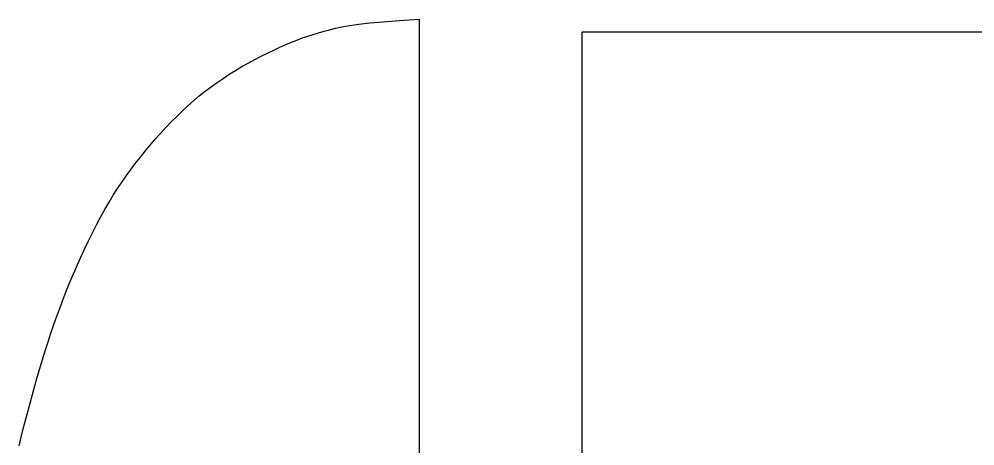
# Model space of a CAD drawing. Extents: x 0 to 39.3, y -3.9 to 22.
# Drawn here: x 32.7335 to 33.003, y 4.0449 to 4.1653 of the extents above; entities that cross this region are included whole.
import ezdxf

# ---------------------------------------------------------------- set-up
doc = ezdxf.new("R2010")
doc.units = 0
doc.layers.add('SH_Data', color=7, linetype='Continuous')

msp = doc.modelspace()

# ---------------------------------------------------------------- linework, layer by layer
at = {"layer": 'SH_Data'}
for p, q in [((32.82454, 4.16313), (32.82668, 4.16351)), ((32.82668, 4.16351), (32.82925, 4.16388)), ((32.82925, 4.16388), (32.83237, 4.16424)), ((32.83237, 4.16424), (32.83616, 4.16461)), ((32.83616, 4.16461), (32.84076, 4.16497)), ((32.84076, 4.16497), (32.84629, 4.16534)), ((32.84629, 4.16534), (32.84629, 4.01443)), ((32.8149, 4.16054), (32.81641, 4.16103)), ((32.81641, 4.16103), (32.81793, 4.16149)), ((32.81793, 4.16149), (32.81947, 4.16193)), ((32.81947, 4.16193), (32.82106, 4.16234)), ((32.82106, 4.16234), (32.82271, 4.16274)), ((32.82271, 4.16274), (32.82454, 4.16313)), ((32.89223, 3.95012), (32.89223, 4.16177)), ((32.89223, 4.16177), (33.05763, 4.16177)), ((32.80701, 4.1574), (32.80868, 4.15814)), ((32.80868, 4.15814), (32.81029, 4.15881)), ((32.81029, 4.15881), (32.81185, 4.15943)), ((32.81185, 4.15943), (32.81339, 4.16001)), ((32.81339, 4.16001), (32.8149, 4.16054)), ((32.80173, 4.15487), (32.80352, 4.15577)), ((32.80352, 4.15577), (32.80528, 4.15661)), ((32.80528, 4.15661), (32.80701, 4.1574)), ((32.79631, 4.15192), (32.79811, 4.15294)), ((32.79811, 4.15294), (32.79993, 4.15393)), ((32.79993, 4.15393), (32.80173, 4.15487)), ((32.79275, 4.14975), (32.79452, 4.15085)), ((32.79452, 4.15085), (32.79631, 4.15192)), ((32.78761, 4.14622), (32.7893, 4.14744)), ((32.7893, 4.14744), (32.79101, 4.14862)), ((32.79101, 4.14862), (32.79275, 4.14975)), ((32.78431, 4.14364), (32.78595, 4.14496)), ((32.78595, 4.14496), (32.78761, 4.14622)), ((32.78108, 4.14086), (32.78268, 4.14228)), ((32.78268, 4.14228), (32.78431, 4.14364)), ((32.77793, 4.13787), (32.77949, 4.13939)), ((32.77949, 4.13939), (32.78108, 4.14086)), ((32.77638, 4.13631), (32.77793, 4.13787)), ((32.77337, 4.13308), (32.77486, 4.13471)), ((32.77486, 4.13471), (32.77638, 4.13631)), ((32.77047, 4.12976), (32.7719, 4.13143)), ((32.7719, 4.13143), (32.77337, 4.13308)), ((32.76907, 4.12807), (32.77047, 4.12976)), ((32.76636, 4.12468), (32.7677, 4.12638)), ((32.7677, 4.12638), (32.76907, 4.12807)), ((32.76506, 4.12295), (32.76636, 4.12468)), ((32.76252, 4.11939), (32.76378, 4.12119)), ((32.76378, 4.12119), (32.76506, 4.12295)), ((32.76128, 4.11754), (32.76252, 4.11939)), ((32.75886, 4.11365), (32.76006, 4.11563)), ((32.76006, 4.11563), (32.76128, 4.11754)), ((32.75766, 4.11159), (32.75886, 4.11365)), ((32.75648, 4.10946), (32.75766, 4.11159)), ((32.75417, 4.10504), (32.75532, 4.10727)), ((32.75532, 4.10727), (32.75648, 4.10946)), ((32.75305, 4.10276), (32.75417, 4.10504)), ((32.75195, 4.10045), (32.75305, 4.10276)), ((32.75087, 4.09811), (32.75195, 4.10045)), ((32.74983, 4.09577), (32.75087, 4.09811)), ((32.74882, 4.09342), (32.74983, 4.09577)), ((32.74688, 4.0887), (32.74783, 4.09107)), ((32.74783, 4.09107), (32.74882, 4.09342)), ((32.74595, 4.08633), (32.74688, 4.0887)), ((32.74505, 4.08394), (32.74595, 4.08633)), ((32.74418, 4.08154), (32.74505, 4.08394)), ((32.74332, 4.07912), (32.74418, 4.08154)), ((32.74249, 4.07668), (32.74332, 4.07912)), ((32.74168, 4.07422), (32.74249, 4.07668)), ((32.74089, 4.07174), (32.74168, 4.07422)), ((32.73937, 4.06676), (32.74012, 4.06925)), ((32.74012, 4.06925), (32.74089, 4.07174)), ((32.73864, 4.06428), (32.73937, 4.06676)), ((32.73793, 4.0618), (32.73864, 4.06428)), ((32.73724, 4.05934), (32.73793, 4.0618)), ((32.73658, 4.05691), (32.73724, 4.05934)), ((32.73593, 4.05451), (32.73658, 4.05691)), ((32.7353, 4.05212), (32.73593, 4.05451)), ((32.73468, 4.04973), (32.7353, 4.05212)), ((32.73409, 4.04732), (32.73468, 4.04973)), ((32.7335, 4.04488), (32.73409, 4.04732))]:
    msp.add_line(p, q, dxfattribs=at)

doc.saveas('drawing.dxf')
